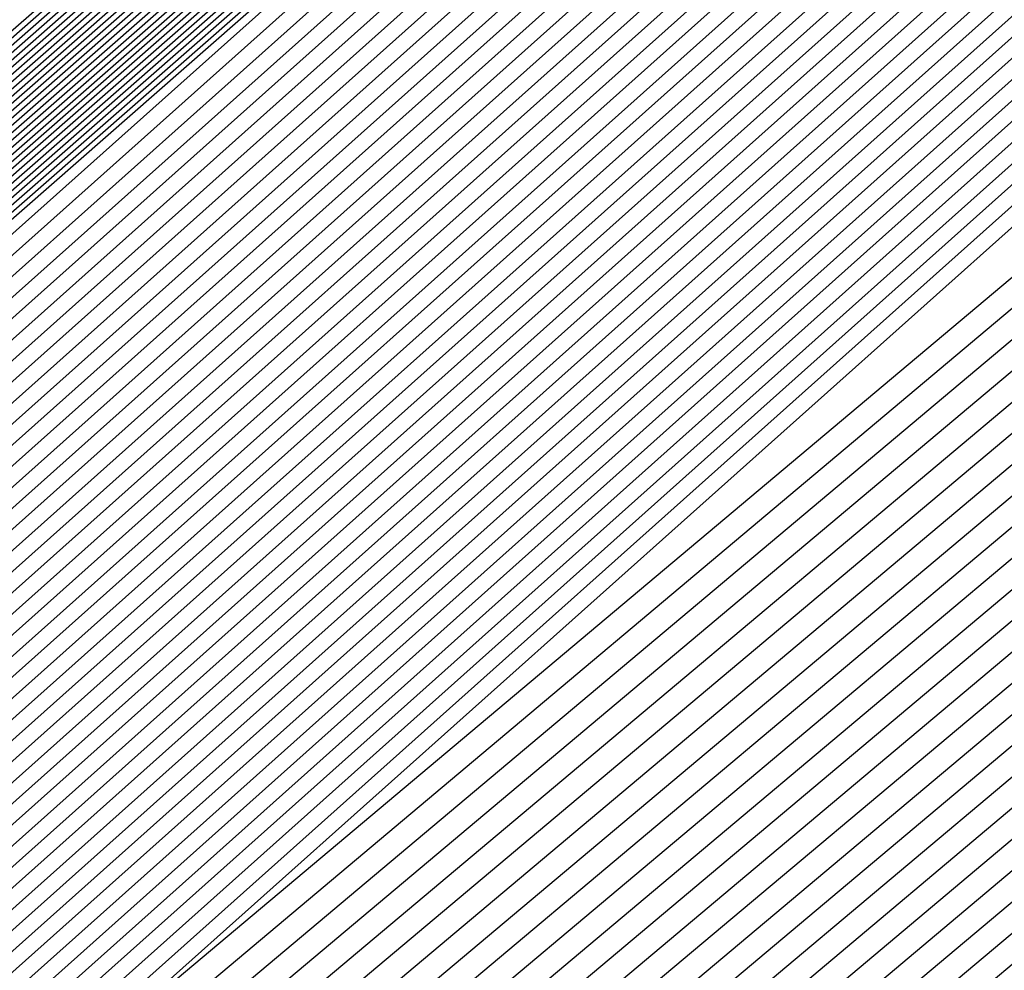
# Model space of a CAD drawing. Extents: x 3249832 to 3255657, y 13789405 to 13793316.
# Tile 907 of 1056: x 3253211.124 to 3253211.257, y 13791259.738 to 13791259.866. Entities that reach past the tile are written whole.
import ezdxf

# ---------------------------------------------------------------- set-up
doc = ezdxf.new("R2010")
doc.units = 0
doc.header["$LTSCALE"] = 100
doc.header["$MEASUREMENT"] = 0
for name, color, linetype in [('GRATIO_03231_CON', 1, 'CONTINUOUS'), ('GRATIO_0323_ICON', 1, 'CONTINUOUS'), ('TARGETS_EAST', 7, 'CONTINUOUS')]:
    doc.layers.add(name, color=color, linetype=linetype)

# ---------------------------------------------------------------- blocks, each defined once
blk = doc.blocks.new('Gratio_032316_contours')
at = {"layer": 'GRATIO_03231_CON', "color": 5, "linetype": 'Continuous', "flags": 128}
for points in [[(3253201.91738, 13791251.69203), (3253208.07746, 13791257.19413), (3253221.73845, 13791269.17414), (3253235.41911, 13791281.13201), (3253243.29939, 13791288.01359), (3253246.204, 13791290.54832), (3253246.61884, 13791290.91154), (3253246.71261, 13791291.00114), (3253247.38504, 13791291.60539), (3253249.2187, 13791293.23509), (3253252.50609, 13791296.14386), (3253256.37967, 13791299.5565), (3253259.68189, 13791302.44059), (3253261.82473, 13791304.26746), (3253264.49834, 13791306.52336), (3253269.96241, 13791311.1983), (3253279.54064, 13791319.4595), (3253290.81283, 13791329.18307), (3253300.42277, 13791337.42236)], [(3253202.05089, 13791251.80842), (3253208.19262, 13791257.29414), (3253221.81293, 13791269.23846), (3253235.45285, 13791281.16071), (3253243.30968, 13791288.02177), (3253246.20573, 13791290.54885), (3253246.61956, 13791290.91074), (3253246.7059, 13791290.99304), (3253247.32424, 13791291.5486), (3253249.01027, 13791293.04708), (3253252.03297, 13791295.72165), (3253255.59467, 13791298.85952), (3253258.63101, 13791301.5114), (3253260.62994, 13791303.21597), (3253263.28861, 13791305.46384), (3253268.85648, 13791310.23357), (3253278.63672, 13791318.67262), (3253290.14734, 13791328.60399), (3253299.96006, 13791337.01958)], [(3253222.18973, 13791268.9562), (3253208.47101, 13791257.20698), (3253202.18439, 13791251.92482), (3253202.18439, 13791251.92482), (3253208.30778, 13791257.39414), (3253221.8874, 13791269.30278)], [(3253222.33685, 13791269.08692), (3253208.70035, 13791257.40813), (3253202.45141, 13791252.15761), (3253202.45141, 13791252.15761), (3253208.5381, 13791257.59416), (3253222.03635, 13791269.43142)], [(3253222.41042, 13791269.15229), (3253208.81502, 13791257.50869), (3253202.58492, 13791252.27401), (3253202.58492, 13791252.27401), (3253208.65326, 13791257.69417), (3253222.11082, 13791269.49575)], [(3253222.48398, 13791269.21765), (3253208.92969, 13791257.60926), (3253202.71843, 13791252.39041), (3253202.71843, 13791252.39041), (3253208.76842, 13791257.79418), (3253222.18529, 13791269.56007)], [(3253222.55754, 13791269.28301), (3253209.04436, 13791257.70983), (3253202.85194, 13791252.50681), (3253202.85193, 13791252.50681), (3253208.88358, 13791257.89419), (3253222.25977, 13791269.62439)], [(3253222.70467, 13791269.41374), (3253209.2737, 13791257.91097), (3253203.11895, 13791252.7396), (3253203.11895, 13791252.7396), (3253209.1139, 13791258.0942), (3253222.40871, 13791269.75304)], [(3253222.77823, 13791269.4791), (3253209.38837, 13791258.01154), (3253203.25246, 13791252.856), (3253203.25246, 13791252.856), (3253209.22906, 13791258.19421), (3253222.48319, 13791269.81736)], [(3253222.8518, 13791269.54447), (3253209.50304, 13791258.11211), (3253203.38597, 13791252.97239), (3253203.38597, 13791252.97239), (3253209.34422, 13791258.29422), (3253222.55766, 13791269.88168)], [(3253222.92536, 13791269.60983), (3253209.61771, 13791258.21268), (3253203.51947, 13791253.08879), (3253203.51947, 13791253.08879), (3253209.45938, 13791258.39423), (3253222.63214, 13791269.946)], [(3253294.55593, 13791331.78482), (3253282.65133, 13791321.30274), (3253268.6032, 13791309.01445), (3253256.6338, 13791298.60027), (3253249.91373, 13791292.81609), (3253247.40711, 13791290.71997), (3253247.02638, 13791290.44557), (3253246.62867, 13791290.09727), (3253243.8498, 13791287.66252), (3253236.27025, 13791281.09954), (3253223.07249, 13791269.74056), (3253209.84706, 13791258.41382), (3253203.78649, 13791253.32159), (3253203.78649, 13791253.32159), (3253209.68971, 13791258.59423), (3253222.78114, 13791270.07458), (3253235.89161, 13791281.53353), (3253243.79641, 13791288.43297), (3253249.04881, 13791292.99861), (3253256.14655, 13791299.14707), (3253268.13516, 13791309.52901), (3253282.25127, 13791321.73092), (3253294.2793, 13791332.07331)], [(3253294.30341, 13791331.56698), (3253282.46184, 13791321.1404), (3253268.48808, 13791308.91717), (3253256.58203, 13791298.55815), (3253249.89752, 13791292.80461), (3253247.40414, 13791290.71961), (3253247.02543, 13791290.44664), (3253246.629, 13791290.09938), (3253243.85878, 13791287.67218), (3253236.30279, 13791281.1296), (3253223.14605, 13791269.80592), (3253209.96173, 13791258.51439), (3253203.92, 13791253.43798), (3253203.92, 13791253.43798), (3253209.80487, 13791258.69424), (3253222.85565, 13791270.13885), (3253235.92547, 13791281.56208), (3253243.80512, 13791288.43921), (3253249.03601, 13791292.98573), (3253256.09723, 13791299.1022), (3253268.02248, 13791309.42905), (3253282.06389, 13791321.56632), (3253294.02824, 13791331.85395)], [(3253294.05089, 13791331.34915), (3253282.27235, 13791320.97806), (3253268.37296, 13791308.8199), (3253256.53026, 13791298.51602), (3253249.8813, 13791292.79314), (3253247.40117, 13791290.71925), (3253247.02448, 13791290.44772), (3253246.62933, 13791290.10149), (3253243.86776, 13791287.68184), (3253236.33533, 13791281.15966), (3253223.21961, 13791269.87129), (3253210.0764, 13791258.61496), (3253204.05351, 13791253.55438), (3253204.05351, 13791253.55438), (3253209.92004, 13791258.79424), (3253222.93017, 13791270.20313), (3253235.95934, 13791281.59062), (3253243.81382, 13791288.44544), (3253249.02321, 13791292.97286), (3253256.04791, 13791299.05733), (3253267.90979, 13791309.32909), (3253281.87651, 13791321.40172), (3253293.77719, 13791331.63458)], [(3253293.79837, 13791331.13131), (3253282.08285, 13791320.81572), (3253268.25784, 13791308.72262), (3253256.47849, 13791298.4739), (3253249.86508, 13791292.78166), (3253247.39821, 13791290.71889), (3253247.02354, 13791290.4488), (3253246.62966, 13791290.1036), (3253243.87675, 13791287.6915), (3253236.36787, 13791281.18972), (3253223.29318, 13791269.93665), (3253210.19107, 13791258.71553), (3253204.18702, 13791253.67078), (3253204.18701, 13791253.67078), (3253210.0352, 13791258.89424), (3253223.00468, 13791270.26741), (3253235.9932, 13791281.61917), (3253243.82253, 13791288.45167), (3253249.01041, 13791292.95999), (3253255.9986, 13791299.01245), (3253267.79711, 13791309.22914), (3253281.68913, 13791321.23712), (3253293.52613, 13791331.41522)], [(3253281.70387, 13791320.49104), (3253268.02759, 13791308.52807), (3253256.37495, 13791298.38965), (3253249.83265, 13791292.75871), (3253247.39227, 13791290.71816), (3253247.02165, 13791290.45095), (3253246.63032, 13791290.10782), (3253243.89471, 13791287.71083), (3253236.43295, 13791281.24983), (3253223.4403, 13791270.06738), (3253210.42041, 13791258.91666), (3253204.45403, 13791253.90357), (3253204.45403, 13791253.90357), (3253210.2655, 13791259.09429), (3253223.15342, 13791270.39627), (3253236.05998, 13791281.67732), (3253243.49467, 13791288.16911), (3253246.23629, 13791290.55891), (3253246.63094, 13791290.89792), (3253246.97688, 13791291.19282), (3253249.38096, 13791293.27243), (3253255.90221, 13791298.92109), (3253267.57241, 13791309.02875), (3253281.31446, 13791320.90786)], [(3253281.51437, 13791320.3287), (3253267.91246, 13791308.4308), (3253256.32319, 13791298.34753), (3253249.81643, 13791292.74723), (3253247.38931, 13791290.7178), (3253247.0207, 13791290.45203), (3253246.63065, 13791290.10993), (3253243.90369, 13791287.72049), (3253236.4655, 13791281.27989), (3253223.51387, 13791270.13274), (3253210.53508, 13791259.01723), (3253204.58754, 13791254.01997), (3253204.58754, 13791254.01997), (3253210.38066, 13791259.1943), (3253223.22789, 13791270.4606), (3253236.0937, 13791281.70603), (3253243.50493, 13791288.17732), (3253246.23793, 13791290.55953), (3253246.63143, 13791290.89735), (3253246.97568, 13791291.19044), (3253249.36691, 13791293.25849), (3253255.85289, 13791298.87622), (3253267.45972, 13791308.92879), (3253281.12708, 13791320.74326)], [(3253281.32488, 13791320.16636), (3253267.79734, 13791308.33352), (3253256.27142, 13791298.30541), (3253249.80022, 13791292.73576), (3253247.38634, 13791290.71744), (3253247.01976, 13791290.4531), (3253246.63098, 13791290.11204), (3253243.91267, 13791287.73015), (3253236.49804, 13791281.30995), (3253223.58743, 13791270.1981), (3253210.64975, 13791259.1178), (3253204.72105, 13791254.13636), (3253204.72105, 13791254.13637), (3253210.49582, 13791259.2943), (3253223.30236, 13791270.52492), (3253236.12742, 13791281.73474), (3253243.51518, 13791288.18552), (3253246.23956, 13791290.56015), (3253246.63193, 13791290.89678), (3253246.97448, 13791291.18805), (3253249.35287, 13791293.24455), (3253255.80356, 13791298.83135), (3253267.34704, 13791308.82884), (3253280.9397, 13791320.57865)], [(3253281.13539, 13791320.00402), (3253267.68222, 13791308.23625), (3253256.21965, 13791298.26328), (3253249.784, 13791292.72428), (3253247.38337, 13791290.71708), (3253247.01881, 13791290.45418), (3253246.63131, 13791290.11416), (3253243.92165, 13791287.73981), (3253236.53058, 13791281.34001), (3253223.66099, 13791270.26347), (3253210.76442, 13791259.21837), (3253204.85455, 13791254.25276), (3253204.85455, 13791254.25276), (3253210.61098, 13791259.39431), (3253223.37683, 13791270.58925), (3253236.16114, 13791281.76345), (3253243.52543, 13791288.19373), (3253246.2412, 13791290.56077), (3253246.63242, 13791290.89621), (3253246.97329, 13791291.18567), (3253249.33882, 13791293.23061), (3253255.75424, 13791298.78648), (3253267.23435, 13791308.72888), (3253280.75231, 13791320.41405)], [(3253267.45197, 13791308.0417), (3253256.11611, 13791298.17904), (3253249.75157, 13791292.70133), (3253247.37744, 13791290.71635), (3253247.01692, 13791290.45633), (3253246.63197, 13791290.11838), (3253243.93961, 13791287.75913), (3253236.59567, 13791281.40012), (3253223.80812, 13791270.3942), (3253210.99376, 13791259.41951), (3253205.12157, 13791254.48556), (3253205.12157, 13791254.48556), (3253210.84129, 13791259.59433), (3253223.52577, 13791270.7179), (3253236.22858, 13791281.82086), (3253243.54593, 13791288.21014), (3253246.24446, 13791290.562), (3253246.6334, 13791290.89508), (3253246.97089, 13791291.1809), (3253249.31072, 13791293.20273), (3253255.65559, 13791298.69674), (3253267.00898, 13791308.52897)], [(3253267.33685, 13791307.94442), (3253256.06434, 13791298.13691), (3253249.73535, 13791292.68985), (3253247.37447, 13791290.71599), (3253247.01598, 13791290.45741), (3253246.6323, 13791290.12049), (3253243.9486, 13791287.76879), (3253236.62821, 13791281.43018), (3253223.88168, 13791270.45956), (3253211.10843, 13791259.52008), (3253205.25508, 13791254.60195), (3253205.25508, 13791254.60195), (3253210.95645, 13791259.69434), (3253223.60023, 13791270.78223), (3253236.2623, 13791281.84957), (3253243.55619, 13791288.21834), (3253246.2461, 13791290.56262), (3253246.63389, 13791290.89451), (3253246.96969, 13791291.17852), (3253249.29667, 13791293.18879), (3253255.60626, 13791298.65187), (3253266.8963, 13791308.42902)], [(3253267.22172, 13791307.84715), (3253256.01257, 13791298.09479), (3253249.71913, 13791292.67838), (3253247.37151, 13791290.71563), (3253247.01503, 13791290.45848), (3253246.63263, 13791290.1226), (3253243.95758, 13791287.77846), (3253236.66075, 13791281.46024), (3253223.95525, 13791270.52492), (3253211.2231, 13791259.62065), (3253205.38858, 13791254.71835), (3253205.38859, 13791254.71835), (3253211.07161, 13791259.79435), (3253223.6747, 13791270.84655), (3253236.29602, 13791281.87828), (3253243.56644, 13791288.22655), (3253246.24773, 13791290.56324), (3253246.63439, 13791290.89394), (3253246.9685, 13791291.17613), (3253249.28262, 13791293.17485), (3253255.55694, 13791298.607), (3253266.78361, 13791308.32906)], [(3253267.1066, 13791307.74987), (3253255.96081, 13791298.05266), (3253249.70292, 13791292.6669), (3253247.36854, 13791290.71526), (3253247.01409, 13791290.45956), (3253246.63296, 13791290.12471), (3253243.96656, 13791287.78812), (3253236.69329, 13791281.49029), (3253224.02881, 13791270.59029), (3253211.33777, 13791259.72122), (3253205.52209, 13791254.83475), (3253205.52209, 13791254.83475), (3253211.18677, 13791259.89435), (3253223.74917, 13791270.91088), (3253236.32974, 13791281.90699), (3253243.57669, 13791288.23475), (3253246.24937, 13791290.56386), (3253246.63488, 13791290.89337), (3253246.9673, 13791291.17375), (3253249.26858, 13791293.16091), (3253255.50762, 13791298.56213), (3253266.67093, 13791308.22911)], [(3253266.87636, 13791307.55532), (3253255.85727, 13791297.96842), (3253249.67048, 13791292.64395), (3253247.36261, 13791290.71454), (3253247.01219, 13791290.46171), (3253246.63362, 13791290.12893), (3253243.98452, 13791287.80744), (3253236.75838, 13791281.55041), (3253224.17594, 13791270.72101), (3253211.56711, 13791259.92236), (3253205.78911, 13791255.06754), (3253205.78911, 13791255.06754), (3253211.41709, 13791260.09437), (3253223.89811, 13791271.03953), (3253236.39717, 13791281.9644), (3253243.59719, 13791288.25117), (3253246.25263, 13791290.56509), (3253246.63586, 13791290.89224), (3253246.96491, 13791291.16898), (3253249.24048, 13791293.13303), (3253255.40897, 13791298.4724), (3253266.44556, 13791308.0292)], [(3253266.76123, 13791307.45805), (3253255.8055, 13791297.92629), (3253249.65427, 13791292.63247), (3253247.35964, 13791290.71418), (3253247.01125, 13791290.46279), (3253246.63395, 13791290.13104), (3253243.9935, 13791287.8171), (3253236.79092, 13791281.58047), (3253224.2495, 13791270.78638), (3253211.68179, 13791260.02293), (3253205.92262, 13791255.18394), (3253205.92262, 13791255.18394), (3253211.53225, 13791260.19438), (3253223.97258, 13791271.10386), (3253236.43089, 13791281.99311), (3253243.60744, 13791288.25937), (3253246.25427, 13791290.56571), (3253246.63635, 13791290.89167), (3253246.96371, 13791291.1666), (3253249.22643, 13791293.11909), (3253255.35964, 13791298.42753), (3253266.33287, 13791307.92924)], [(3253266.64611, 13791307.36077), (3253255.75373, 13791297.88417), (3253249.63805, 13791292.621), (3253247.35667, 13791290.71382), (3253247.0103, 13791290.46387), (3253246.63428, 13791290.13316), (3253244.00248, 13791287.82676), (3253236.82346, 13791281.61053), (3253224.32306, 13791270.85174), (3253211.79646, 13791260.1235), (3253206.05613, 13791255.30034), (3253206.05613, 13791255.30033), (3253211.64741, 13791260.29439), (3253224.04705, 13791271.16818), (3253236.46461, 13791282.02182), (3253243.6177, 13791288.26758), (3253246.2559, 13791290.56633), (3253246.63684, 13791290.8911), (3253246.96251, 13791291.16422), (3253249.21238, 13791293.10515), (3253255.31032, 13791298.38266), (3253266.22019, 13791307.82929)], [(3253266.53099, 13791307.2635), (3253255.70196, 13791297.84205), (3253249.62183, 13791292.60952), (3253247.35371, 13791290.71345), (3253247.00936, 13791290.46494), (3253246.63461, 13791290.13527), (3253244.01147, 13791287.83642), (3253236.856, 13791281.64058), (3253224.39663, 13791270.9171), (3253211.91113, 13791260.22407), (3253206.18963, 13791255.41673), (3253206.18963, 13791255.41673), (3253211.76257, 13791260.3944), (3253224.12152, 13791271.23251), (3253236.49833, 13791282.05053), (3253243.62795, 13791288.27578), (3253246.25754, 13791290.56695), (3253246.63734, 13791290.89054), (3253246.96131, 13791291.16183), (3253249.19833, 13791293.09121), (3253255.26099, 13791298.33779), (3253266.1075, 13791307.72933)], [(3253266.30074, 13791307.06895), (3253255.59843, 13791297.7578), (3253249.5894, 13791292.58657), (3253247.34778, 13791290.71273), (3253247.00747, 13791290.4671), (3253246.63526, 13791290.13949), (3253244.02943, 13791287.85574), (3253236.92109, 13791281.7007), (3253224.54375, 13791271.04783), (3253212.14047, 13791260.42521), (3253206.45665, 13791255.64953), (3253206.45665, 13791255.64953), (3253211.99289, 13791260.59441), (3253224.27046, 13791271.36115), (3253236.56577, 13791282.10794), (3253243.64845, 13791288.29219), (3253246.2608, 13791290.56818), (3253246.63832, 13791290.8894), (3253246.95892, 13791291.15707), (3253249.17024, 13791293.06333), (3253255.16235, 13791298.24805), (3253265.88213, 13791307.52942)], [(3253266.18562, 13791306.97167), (3253255.54666, 13791297.71567), (3253249.57318, 13791292.57509), (3253247.34481, 13791290.71237), (3253247.00652, 13791290.46817), (3253246.63559, 13791290.1416), (3253244.03841, 13791287.86541), (3253236.95363, 13791281.73076), (3253224.61732, 13791271.1132), (3253212.25514, 13791260.52577), (3253206.59016, 13791255.76592), (3253206.59016, 13791255.76592), (3253212.10805, 13791260.69442), (3253224.34492, 13791271.42548), (3253236.59949, 13791282.13665), (3253243.6587, 13791288.3004), (3253246.26244, 13791290.5688), (3253246.63881, 13791290.88883), (3253246.95772, 13791291.15468), (3253249.15619, 13791293.04939), (3253255.11302, 13791298.20318), (3253265.76944, 13791307.42947)], [(3253266.07049, 13791306.8744), (3253255.49489, 13791297.67355), (3253249.55697, 13791292.56362), (3253247.34184, 13791290.712), (3253247.00558, 13791290.46925), (3253246.63592, 13791290.14371), (3253244.04739, 13791287.87507), (3253236.98617, 13791281.76081), (3253224.69088, 13791271.17856), (3253212.36981, 13791260.62634), (3253206.72366, 13791255.88232), (3253206.72367, 13791255.88232), (3253212.22321, 13791260.79443), (3253224.41939, 13791271.4898), (3253236.63321, 13791282.16536), (3253243.66895, 13791288.30861), (3253246.26407, 13791290.56942), (3253246.6393, 13791290.88827), (3253246.95652, 13791291.1523), (3253249.14214, 13791293.03545), (3253255.0637, 13791298.15831), (3253265.65676, 13791307.32951)], [(3253265.95537, 13791306.77712), (3253255.44312, 13791297.63143), (3253249.54075, 13791292.55214), (3253247.33888, 13791290.71164), (3253247.00463, 13791290.47032), (3253246.63625, 13791290.14582), (3253244.05637, 13791287.88473), (3253237.01871, 13791281.79087), (3253224.76444, 13791271.24392), (3253212.48448, 13791260.72691), (3253206.85717, 13791255.99872), (3253206.85717, 13791255.99872), (3253212.33837, 13791260.89444), (3253224.49386, 13791271.55413), (3253236.66693, 13791282.19407), (3253243.67921, 13791288.31681), (3253246.26571, 13791290.57004), (3253246.6398, 13791290.8877), (3253246.95533, 13791291.14992), (3253249.12809, 13791293.02151), (3253255.01437, 13791298.11344), (3253265.54407, 13791307.22956)], [(3253265.72512, 13791306.58257), (3253255.33958, 13791297.54718), (3253249.50832, 13791292.52919), (3253247.33294, 13791290.71092), (3253247.00274, 13791290.47248), (3253246.63691, 13791290.15005), (3253244.07433, 13791287.90405), (3253237.0838, 13791281.85099), (3253224.91157, 13791271.37465), (3253212.71382, 13791260.92805), (3253207.12419, 13791256.23151), (3253207.12419, 13791256.23151), (3253212.56869, 13791261.09446), (3253224.6428, 13791271.68278), (3253236.73437, 13791282.25148), (3253243.69971, 13791288.33322), (3253246.26897, 13791290.57127), (3253246.64078, 13791290.88656), (3253246.95293, 13791291.14515), (3253249.1, 13791292.99362), (3253254.91572, 13791298.02371), (3253265.3187, 13791307.02965)], [(3253265.61, 13791306.4853), (3253255.28781, 13791297.50506), (3253249.4921, 13791292.51771), (3253247.32998, 13791290.71056), (3253247.0018, 13791290.47355), (3253246.63724, 13791290.15216), (3253244.08331, 13791287.91371), (3253237.11634, 13791281.88104), (3253224.98513, 13791271.44001), (3253212.82849, 13791261.02862), (3253207.2577, 13791256.34791), (3253207.2577, 13791256.34791), (3253212.68385, 13791261.19447), (3253224.71727, 13791271.7471), (3253236.76809, 13791282.28019), (3253243.70996, 13791288.34143), (3253246.27061, 13791290.57189), (3253246.64127, 13791290.88599), (3253246.95174, 13791291.14277), (3253249.08595, 13791292.97968), (3253254.8664, 13791297.97884), (3253265.20602, 13791306.92969)], [(3253265.49488, 13791306.38803), (3253255.23605, 13791297.46293), (3253249.47588, 13791292.50624), (3253247.32701, 13791290.71019), (3253247.00085, 13791290.47463), (3253246.63757, 13791290.15427), (3253244.0923, 13791287.92337), (3253237.14888, 13791281.9111), (3253225.0587, 13791271.50538), (3253212.94316, 13791261.12919), (3253207.39121, 13791256.46431), (3253207.39121, 13791256.46431), (3253212.79901, 13791261.29448), (3253224.79174, 13791271.81143), (3253236.80181, 13791282.3089), (3253243.72021, 13791288.34963), (3253246.27224, 13791290.57251), (3253246.64176, 13791290.88543), (3253246.95054, 13791291.14038), (3253249.0719, 13791292.96574), (3253254.81708, 13791297.93397), (3253265.09333, 13791306.82974)], [(3253265.37976, 13791306.29075), (3253255.18428, 13791297.42081), (3253249.45967, 13791292.49476), (3253247.32404, 13791290.70983), (3253246.9999, 13791290.47571), (3253246.6379, 13791290.15638), (3253244.10128, 13791287.93303), (3253237.18142, 13791281.94116), (3253225.13226, 13791271.57074), (3253213.05783, 13791261.22976), (3253207.52471, 13791256.5807), (3253207.52471, 13791256.5807), (3253212.91417, 13791261.39448), (3253224.86621, 13791271.87575), (3253236.83553, 13791282.33761), (3253243.73047, 13791288.35784), (3253246.27388, 13791290.57313), (3253246.64226, 13791290.88486), (3253246.94934, 13791291.138), (3253249.05785, 13791292.9518), (3253254.76775, 13791297.8891), (3253264.98065, 13791306.72978)], [(3253265.14951, 13791306.0962), (3253255.08074, 13791297.33656), (3253249.42723, 13791292.47181), (3253247.31811, 13791290.70911), (3253246.99801, 13791290.47786), (3253246.63856, 13791290.1606), (3253244.11924, 13791287.95236), (3253237.24651, 13791282.00127), (3253225.27938, 13791271.70147), (3253213.28717, 13791261.4309), (3253207.79173, 13791256.8135), (3253207.79173, 13791256.8135), (3253213.14449, 13791261.5945), (3253225.01515, 13791272.0044), (3253236.90297, 13791282.39502), (3253243.75097, 13791288.37425), (3253246.27714, 13791290.57436), (3253246.64324, 13791290.88372), (3253246.94695, 13791291.13323), (3253249.02975, 13791292.92392), (3253254.6691, 13791297.79936), (3253264.75528, 13791306.52987)], [(3253265.03439, 13791305.99892), (3253255.02897, 13791297.29444), (3253249.41102, 13791292.46033), (3253247.31514, 13791290.70874), (3253246.99707, 13791290.47894), (3253246.63889, 13791290.16271), (3253244.12822, 13791287.96202), (3253237.27905, 13791282.03133), (3253225.35295, 13791271.76683), (3253213.40184, 13791261.53147), (3253207.92524, 13791256.92989), (3253207.92524, 13791256.92989), (3253213.25965, 13791261.69451), (3253225.08961, 13791272.06873), (3253236.93669, 13791282.42373), (3253243.76122, 13791288.38246), (3253246.27878, 13791290.57498), (3253246.64373, 13791290.88316), (3253246.94575, 13791291.13085), (3253249.01571, 13791292.90998), (3253254.61978, 13791297.75449), (3253264.64259, 13791306.42992)], [(3253264.91926, 13791305.90165), (3253254.9772, 13791297.25231), (3253249.3948, 13791292.44886), (3253247.31218, 13791290.70838), (3253246.99612, 13791290.48001), (3253246.63922, 13791290.16482), (3253244.1372, 13791287.97168), (3253237.31159, 13791282.06139), (3253225.42651, 13791271.83219), (3253213.51651, 13791261.63204), (3253208.05874, 13791257.04629), (3253208.05875, 13791257.04629), (3253213.37481, 13791261.79452), (3253225.16408, 13791272.13306), (3253236.97041, 13791282.45244), (3253243.77147, 13791288.39066), (3253246.28041, 13791290.5756), (3253246.64422, 13791290.88259), (3253246.94455, 13791291.12847), (3253249.00166, 13791292.89604), (3253254.57046, 13791297.70962), (3253264.52991, 13791306.32996)], [(3253264.80414, 13791305.80438), (3253254.92543, 13791297.21019), (3253249.37858, 13791292.43738), (3253247.30921, 13791290.70802), (3253246.99518, 13791290.48109), (3253246.63955, 13791290.16693), (3253244.14618, 13791287.98134), (3253237.34413, 13791282.09145), (3253225.50007, 13791271.89756), (3253213.63118, 13791261.73261), (3253208.19225, 13791257.16269), (3253208.19225, 13791257.16269), (3253213.48997, 13791261.89453), (3253225.23855, 13791272.19738), (3253237.00413, 13791282.48115), (3253243.78172, 13791288.39887), (3253246.28205, 13791290.57622), (3253246.64472, 13791290.88202), (3253246.94335, 13791291.12608), (3253248.98761, 13791292.8821), (3253254.52113, 13791297.66475), (3253264.41722, 13791306.23001)], [(3253264.57389, 13791305.60983), (3253254.8219, 13791297.12594), (3253249.34615, 13791292.41443), (3253247.30328, 13791290.7073), (3253246.99329, 13791290.48324), (3253246.64021, 13791290.17116), (3253244.16415, 13791288.00066), (3253237.40922, 13791282.15156), (3253225.6472, 13791272.02829), (3253213.86052, 13791261.93375), (3253208.45927, 13791257.39548), (3253208.45927, 13791257.39548), (3253213.72028, 13791262.09454), (3253225.38749, 13791272.32603), (3253237.07157, 13791282.53856), (3253243.80223, 13791288.41528), (3253246.28532, 13791290.57745), (3253246.6457, 13791290.88089), (3253246.94096, 13791291.12132), (3253248.95951, 13791292.85422), (3253254.42248, 13791297.57502), (3253264.19185, 13791306.0301)], [(3253264.45877, 13791305.51255), (3253254.77013, 13791297.08382), (3253249.32993, 13791292.40295), (3253247.30031, 13791290.70693), (3253246.99234, 13791290.48432), (3253246.64054, 13791290.17327), (3253244.17313, 13791288.01032), (3253237.44176, 13791282.18162), (3253225.72077, 13791272.09365), (3253213.97519, 13791262.03431), (3253208.59278, 13791257.51188), (3253208.59278, 13791257.51188), (3253213.83545, 13791262.19455), (3253225.46196, 13791272.39036), (3253237.10529, 13791282.56727), (3253243.81248, 13791288.42348), (3253246.28695, 13791290.57807), (3253246.64619, 13791290.88032), (3253246.93976, 13791291.11893), (3253248.94547, 13791292.84028), (3253254.37316, 13791297.53015), (3253264.07917, 13791305.93015)], [(3253264.34365, 13791305.41528), (3253254.71836, 13791297.0417), (3253249.31372, 13791292.39148), (3253247.29734, 13791290.70657), (3253246.9914, 13791290.48539), (3253246.64087, 13791290.17538), (3253244.18211, 13791288.01998), (3253237.4743, 13791282.21168), (3253225.79433, 13791272.15901), (3253214.08986, 13791262.13489), (3253208.72629, 13791257.62828), (3253208.72628, 13791257.62828), (3253213.9506, 13791262.29456), (3253225.53643, 13791272.45468), (3253237.13901, 13791282.59598), (3253243.82273, 13791288.43169), (3253246.28858, 13791290.57869), (3253246.64668, 13791290.87975), (3253246.93857, 13791291.11655), (3253248.93142, 13791292.82634), (3253254.32383, 13791297.48528), (3253263.96648, 13791305.83019)], [(3253264.22852, 13791305.318), (3253254.66659, 13791296.99957), (3253249.2975, 13791292.38), (3253247.29438, 13791290.70621), (3253246.99045, 13791290.48647), (3253246.6412, 13791290.17749), (3253244.19109, 13791288.02965), (3253237.50684, 13791282.24174), (3253225.86789, 13791272.22438), (3253214.20454, 13791262.23545), (3253208.85979, 13791257.74467), (3253208.85979, 13791257.74467), (3253214.06576, 13791262.39457), (3253225.6109, 13791272.51901), (3253237.17273, 13791282.62469), (3253243.83298, 13791288.4399), (3253246.29022, 13791290.57931), (3253246.64717, 13791290.87918), (3253246.93737, 13791291.11417), (3253248.91737, 13791292.8124), (3253254.27451, 13791297.44041), (3253263.8538, 13791305.73024)], [(3253263.99828, 13791305.12345), (3253254.56305, 13791296.91532), (3253249.26507, 13791292.35705), (3253247.28844, 13791290.70548), (3253246.98856, 13791290.48862), (3253246.64186, 13791290.18171), (3253244.20905, 13791288.04897), (3253237.57193, 13791282.30185), (3253226.01502, 13791272.3551), (3253214.43388, 13791262.43659), (3253209.12681, 13791257.97747), (3253209.12681, 13791257.97747), (3253214.29608, 13791262.59459), (3253225.75984, 13791272.64766), (3253237.24016, 13791282.6821), (3253243.85349, 13791288.45631), (3253246.29349, 13791290.58054), (3253246.64816, 13791290.87805), (3253246.93497, 13791291.1094), (3253248.88927, 13791292.78452), (3253254.17586, 13791297.35067), (3253263.62842, 13791305.53033)], [(3253263.88315, 13791305.02618), (3253254.51129, 13791296.8732), (3253249.24885, 13791292.34558), (3253247.28548, 13791290.70512), (3253246.98761, 13791290.4897), (3253246.64219, 13791290.18382), (3253244.21803, 13791288.05863), (3253237.60447, 13791282.33191), (3253226.08858, 13791272.42047), (3253214.54855, 13791262.53716), (3253209.26032, 13791258.09386), (3253209.26032, 13791258.09386), (3253214.41124, 13791262.69459), (3253225.8343, 13791272.71198), (3253237.27388, 13791282.71081), (3253243.86374, 13791288.46451), (3253246.29512, 13791290.58116), (3253246.64865, 13791290.87748), (3253246.93378, 13791291.10702), (3253248.87522, 13791292.77058), (3253254.12654, 13791297.3058), (3253263.51574, 13791305.43037)], [(3253263.76803, 13791304.9289), (3253254.45952, 13791296.83108), (3253249.23263, 13791292.3341), (3253247.28251, 13791290.70476), (3253246.98667, 13791290.49078), (3253246.64252, 13791290.18593), (3253244.22702, 13791288.06829), (3253237.63701, 13791282.36197), (3253226.16214, 13791272.48583), (3253214.66322, 13791262.63773), (3253209.39382, 13791258.21026), (3253209.39382, 13791258.21026), (3253214.5264, 13791262.7946), (3253225.90877, 13791272.77631), (3253237.3076, 13791282.73952), (3253243.87399, 13791288.47272), (3253246.29675, 13791290.58178), (3253246.64914, 13791290.87691), (3253246.93258, 13791291.10463), (3253248.86118, 13791292.75664), (3253254.07721, 13791297.26093), (3253263.40305, 13791305.33042)], [(3253263.65291, 13791304.83163), (3253254.40775, 13791296.78895), (3253249.21642, 13791292.32262), (3253247.27954, 13791290.7044), (3253246.98572, 13791290.49185), (3253246.64285, 13791290.18805), (3253244.236, 13791288.07795), (3253237.66955, 13791282.39203), (3253226.23571, 13791272.55119), (3253214.77789, 13791262.7383), (3253209.52733, 13791258.32666), (3253209.52733, 13791258.32666), (3253214.64156, 13791262.89461), (3253225.98324, 13791272.84063), (3253237.34132, 13791282.76823), (3253243.88424, 13791288.48092), (3253246.29839, 13791290.5824), (3253246.64963, 13791290.87634), (3253246.93138, 13791291.10225), (3253248.84713, 13791292.7427), (3253254.02789, 13791297.21606), (3253263.29037, 13791305.23046)], [(3253226.38283, 13791272.68192), (3253215.00723, 13791262.93944), (3253209.79435, 13791258.55945), (3253209.79435, 13791258.55945), (3253214.87188, 13791263.09463), (3253226.13218, 13791272.96928)], [(3253226.4564, 13791272.74729), (3253215.1219, 13791263.04001), (3253209.92785, 13791258.67585), (3253209.92786, 13791258.67585), (3253214.98704, 13791263.19464), (3253226.20665, 13791273.03361)], [(3253226.52996, 13791272.81265), (3253215.23657, 13791263.14058), (3253210.06136, 13791258.79225), (3253210.06136, 13791258.79225), (3253215.1022, 13791263.29465), (3253226.28112, 13791273.09794)], [(3253226.60352, 13791272.87801), (3253215.35124, 13791263.24115), (3253210.19487, 13791258.90864), (3253210.19487, 13791258.90864), (3253215.21736, 13791263.39465), (3253226.35559, 13791273.16226)], [(3253226.75065, 13791273.00874), (3253215.58058, 13791263.44229), (3253210.46189, 13791259.14144), (3253210.46189, 13791259.14144), (3253215.44768, 13791263.59467), (3253226.50453, 13791273.29091)], [(3253226.82421, 13791273.0741), (3253215.69525, 13791263.54285), (3253210.5954, 13791259.25783), (3253210.5954, 13791259.25783), (3253215.56284, 13791263.69468), (3253226.57899, 13791273.35524)], [(3253226.89778, 13791273.13947), (3253215.80992, 13791263.64343), (3253210.7289, 13791259.37423), (3253210.7289, 13791259.37423), (3253215.678, 13791263.79469), (3253226.65346, 13791273.41956)], [(3253226.97134, 13791273.20483), (3253215.92459, 13791263.74399), (3253210.86241, 13791259.49063), (3253210.86241, 13791259.49063), (3253215.79316, 13791263.8947)], [(3253216.15393, 13791263.94513), (3253211.12943, 13791259.72342), (3253211.12943, 13791259.72342), (3253216.02348, 13791264.09471)]]:
    blk.add_lwpolyline(points, dxfattribs=at)
at = {"layer": 'GRATIO_0323_ICON', "color": 7, "linetype": 'Continuous', "flags": 128}
for points in [[(3253222.26329, 13791269.02156), (3253208.58568, 13791257.30755), (3253202.3179, 13791252.04122), (3253202.3179, 13791252.04122), (3253208.42294, 13791257.49415), (3253221.96187, 13791269.36711)], [(3253222.63111, 13791269.34838), (3253209.15903, 13791257.8104), (3253202.98544, 13791252.6232), (3253202.98544, 13791252.6232), (3253208.99874, 13791257.99419), (3253222.33424, 13791269.68871)], [(3253294.80845, 13791332.00265), (3253282.84083, 13791321.46507), (3253268.71833, 13791309.11172), (3253256.68557, 13791298.6424), (3253249.92995, 13791292.82756), (3253247.41007, 13791290.72034), (3253247.02732, 13791290.44449), (3253246.62834, 13791290.09516), (3253243.84082, 13791287.65286), (3253236.2377, 13791281.06949), (3253222.99892, 13791269.67519), (3253209.73238, 13791258.31325), (3253203.65298, 13791253.20519), (3253203.65298, 13791253.20519), (3253209.57454, 13791258.49423), (3253222.70663, 13791270.0103), (3253235.85774, 13791281.50498), (3253243.7877, 13791288.42674), (3253249.0616, 13791293.01148), (3253256.19586, 13791299.19195), (3253268.24784, 13791309.62896), (3253282.43865, 13791321.89552), (3253294.53035, 13791332.29267)], [(3253281.89336, 13791320.65338), (3253268.14271, 13791308.62535), (3253256.42672, 13791298.43178), (3253249.84887, 13791292.77018), (3253247.39524, 13791290.71852), (3253247.02259, 13791290.44987), (3253246.62999, 13791290.10571), (3253243.88573, 13791287.70117), (3253236.40041, 13791281.21978), (3253223.36674, 13791270.00201), (3253210.30574, 13791258.8161), (3253204.32052, 13791253.78717), (3253204.32052, 13791253.78717), (3253210.15034, 13791258.99428), (3253223.07895, 13791270.33195), (3253236.02626, 13791281.64861), (3253243.48442, 13791288.1609), (3253246.23466, 13791290.5583), (3253246.63045, 13791290.89848), (3253246.97808, 13791291.1952), (3253249.39501, 13791293.28637), (3253255.95153, 13791298.96595), (3253267.68509, 13791309.1287), (3253281.50184, 13791321.07246)], [(3253280.94589, 13791319.84168), (3253267.5671, 13791308.13897), (3253256.16788, 13791298.22116), (3253249.76778, 13791292.7128), (3253247.38041, 13791290.71671), (3253247.01787, 13791290.45526), (3253246.63164, 13791290.11627), (3253243.93063, 13791287.74947), (3253236.56312, 13791281.37006), (3253223.73456, 13791270.32883), (3253210.87909, 13791259.31894), (3253204.98806, 13791254.36916), (3253204.98806, 13791254.36916), (3253210.72614, 13791259.49432), (3253223.4513, 13791270.65358), (3253236.19486, 13791281.79216), (3253243.53568, 13791288.20193), (3253246.24283, 13791290.56139), (3253246.63291, 13791290.89565), (3253246.97209, 13791291.18328), (3253249.32477, 13791293.21667), (3253255.70491, 13791298.74161), (3253267.12167, 13791308.62893), (3253280.56493, 13791320.24945)], [(3253266.99148, 13791307.6526), (3253255.90904, 13791298.01054), (3253249.6867, 13791292.65542), (3253247.36557, 13791290.7149), (3253247.01314, 13791290.46064), (3253246.63329, 13791290.12682), (3253243.97554, 13791287.79778), (3253236.72583, 13791281.52035), (3253224.10237, 13791270.65565), (3253211.45244, 13791259.82179), (3253205.6556, 13791254.95114), (3253205.6556, 13791254.95114), (3253211.30193, 13791259.99436), (3253223.82364, 13791270.9752), (3253236.36345, 13791281.93569), (3253243.58694, 13791288.24296), (3253246.251, 13791290.56448), (3253246.63537, 13791290.89281), (3253246.9661, 13791291.17137), (3253249.25453, 13791293.14697), (3253255.45829, 13791298.51727), (3253266.55824, 13791308.12915)], [(3253266.41586, 13791307.16622), (3253255.65019, 13791297.79992), (3253249.60562, 13791292.59805), (3253247.35074, 13791290.71309), (3253247.00841, 13791290.46602), (3253246.63494, 13791290.13738), (3253244.02045, 13791287.84608), (3253236.88854, 13791281.67064), (3253224.47019, 13791270.98247), (3253212.0258, 13791260.32464), (3253206.32314, 13791255.53313), (3253206.32314, 13791255.53313), (3253211.87773, 13791260.49441), (3253224.19599, 13791271.29683), (3253236.53205, 13791282.07923), (3253243.6382, 13791288.28399), (3253246.25917, 13791290.56757), (3253246.63783, 13791290.88997), (3253246.96012, 13791291.15945), (3253249.18429, 13791293.07727), (3253255.21167, 13791298.29292), (3253265.99481, 13791307.62938)], [(3253265.84025, 13791306.67985), (3253255.39135, 13791297.5893), (3253249.52453, 13791292.54067), (3253247.33591, 13791290.71128), (3253247.00369, 13791290.4714), (3253246.63658, 13791290.14793), (3253244.06535, 13791287.89439), (3253237.05125, 13791281.82093), (3253224.83801, 13791271.30929), (3253212.59915, 13791260.82748), (3253206.99068, 13791256.11511), (3253206.99068, 13791256.11512), (3253212.45353, 13791260.99445), (3253224.56833, 13791271.61845), (3253236.70065, 13791282.22277), (3253243.68946, 13791288.32502), (3253246.26734, 13791290.57065), (3253246.64029, 13791290.88713), (3253246.95413, 13791291.14753), (3253249.11404, 13791293.00756), (3253254.96505, 13791298.06857), (3253265.43139, 13791307.1296)], [(3253265.26463, 13791306.19348), (3253255.13251, 13791297.37869), (3253249.44345, 13791292.48329), (3253247.32108, 13791290.70947), (3253246.99896, 13791290.47678), (3253246.63823, 13791290.15849), (3253244.11026, 13791287.9427), (3253237.21396, 13791281.97122), (3253225.20582, 13791271.6361), (3253213.1725, 13791261.33033), (3253207.65822, 13791256.6971), (3253207.65822, 13791256.6971), (3253213.02933, 13791261.49449), (3253224.94068, 13791271.94008), (3253236.86925, 13791282.36631), (3253243.74072, 13791288.36604), (3253246.27551, 13791290.57374), (3253246.64275, 13791290.88429), (3253246.94814, 13791291.13562), (3253249.0438, 13791292.93786), (3253254.71843, 13791297.84423), (3253264.86796, 13791306.62983)], [(3253264.68902, 13791305.7071), (3253254.87367, 13791297.16807), (3253249.36237, 13791292.42591), (3253247.30624, 13791290.70766), (3253246.99423, 13791290.48216), (3253246.63988, 13791290.16905), (3253244.15517, 13791287.991), (3253237.37667, 13791282.12151), (3253225.57364, 13791271.96292), (3253213.74585, 13791261.83318), (3253208.32576, 13791257.27908), (3253208.32576, 13791257.27908), (3253213.60512, 13791261.99453), (3253225.31302, 13791272.26171), (3253237.03785, 13791282.50985), (3253243.79198, 13791288.40707), (3253246.28368, 13791290.57683), (3253246.64521, 13791290.88145), (3253246.94216, 13791291.1237), (3253248.97356, 13791292.86816), (3253254.47181, 13791297.61988), (3253264.30454, 13791306.13006)], [(3253264.1134, 13791305.22073), (3253254.61482, 13791296.95745), (3253249.28128, 13791292.36853), (3253247.29141, 13791290.70585), (3253246.98951, 13791290.48755), (3253246.64153, 13791290.1796), (3253244.20007, 13791288.03931), (3253237.53939, 13791282.27179), (3253225.94146, 13791272.28974), (3253214.31921, 13791262.33602), (3253208.9933, 13791257.86107), (3253208.9933, 13791257.86107), (3253214.18092, 13791262.49458), (3253225.68537, 13791272.58333), (3253237.20645, 13791282.65339), (3253243.84324, 13791288.4481), (3253246.29185, 13791290.57992), (3253246.64767, 13791290.87861), (3253246.93617, 13791291.11178), (3253248.90332, 13791292.79846), (3253254.22519, 13791297.39554), (3253263.74111, 13791305.63028)], [(3253226.30927, 13791272.61656), (3253214.89256, 13791262.83887), (3253209.66084, 13791258.44306), (3253209.66084, 13791258.44305), (3253214.75672, 13791262.99462), (3253226.05771, 13791272.90496)], [(3253226.67709, 13791272.94338), (3253215.46591, 13791263.34172), (3253210.32838, 13791259.02504), (3253210.32838, 13791259.02504), (3253215.33252, 13791263.49466), (3253226.43006, 13791273.22659)], [(3253216.03926, 13791263.84456), (3253210.99592, 13791259.60703), (3253210.99592, 13791259.60703), (3253215.90832, 13791263.99471)]]:
    blk.add_lwpolyline(points, dxfattribs=at)

msp = doc.modelspace()

# ---------------------------------------------------------------- block references
at = {"layer": 'TARGETS_EAST'}
msp.add_blockref('Gratio_032316_contours', (0, 0), dxfattribs=at)

doc.saveas('drawing.dxf')
